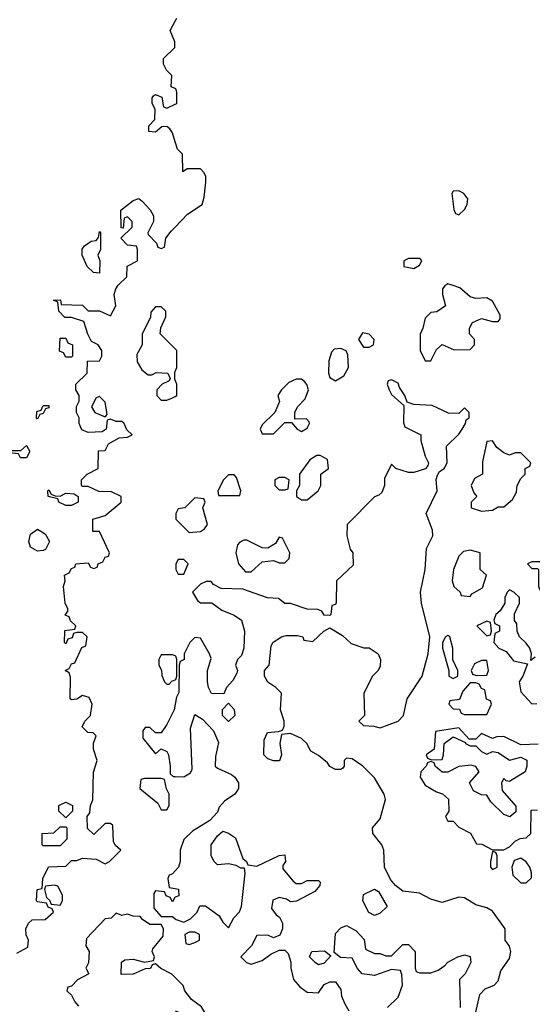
# Model space of a CAD drawing. Header units: inches. Extents: x 2601682 to 2755810, y 449311 to 584050.
# Tile 385 of 505: x 2719446 to 2721271, y 505421 to 508929. Entities that reach past the tile are written whole.
import ezdxf

# ---------------------------------------------------------------- set-up
doc = ezdxf.new("R2010")
doc.units = ezdxf.units.IN
doc.header["$MEASUREMENT"] = 0
doc.layers.add('C7510', color=7, linetype='Continuous')
doc.layers.add('C7520', color=7, linetype='Continuous')

msp = doc.modelspace()

# ---------------------------------------------------------------- linework, layer by layer
at = {"layer": 'C7510', "color": 2, "elevation": 2}
for points in [[(2720000, 508683), (2719986, 508690), (2719988, 508730), (2719969.1, 508749.1), (2719958, 508770), (2719958, 508790), (2719998, 508830), (2719998, 508850), (2719982, 508890), (2720000, 508923.8)], [(2720000, 508493.8), (2719990, 508526), (2719980.4, 508540.4), (2719970, 508548), (2719952.7, 508547.3), (2719930, 508528), (2719906, 508530), (2719906, 508550), (2719927.3, 508572.7), (2719928, 508610), (2719918, 508630), (2719918, 508650), (2719923.1, 508656.9), (2719930, 508662), (2719952.7, 508652.7), (2719958, 508618), (2719970, 508614), (2720000, 508627.3)], [(2719436.4, 505603.6), (2719474.6, 505625.4), (2719478, 505650), (2719468.9, 505668.9), (2719468, 505690), (2719478, 505710), (2719490, 505722), (2719536.4, 505723.6), (2719566, 505750), (2719562, 505762), (2719547.3, 505767.3), (2719542, 505782), (2719510, 505786), (2719506, 505790), (2719508.7, 505830), (2719526, 505834), (2719528, 505870), (2719548.9, 505911.1), (2719610, 505914), (2719630, 505934), (2719650, 505934), (2719670, 505942), (2719718, 505938), (2719750, 505922), (2719766, 505930), (2719806, 505970), (2719787.3, 505987.3), (2719780.4, 506000.4), (2719778, 506058), (2719770, 506066), (2719750, 506066), (2719710, 506026), (2719688, 506048), (2719686, 506090), (2719696.4, 506103.6), (2719698, 506130), (2719706, 506150), (2719708.4, 506248.4), (2719722, 506290), (2719708.7, 506330), (2719708.9, 506351.1), (2719718, 506378), (2719708, 506388), (2719689.1, 506389.1), (2719668, 506410), (2719678, 506430), (2719698, 506450), (2719704, 506490), (2719694, 506514), (2719670, 506522), (2719650, 506508), (2719630, 506506), (2719626, 506510), (2719627.3, 506587.3), (2719622, 506602), (2719608, 506610), (2719622, 506618), (2719630, 506634), (2719642, 506638), (2719667.3, 506692.7), (2719682, 506698), (2719686, 506730), (2719670, 506746), (2719650, 506746), (2719638, 506742), (2719632.7, 506727.3), (2719618, 506722), (2719610, 506706), (2719606, 506710), (2719607.3, 506752.7), (2719642, 506758), (2719646, 506770), (2719627.3, 506787.3), (2719622, 506802), (2719608, 506808), (2719618, 506822), (2719618, 506830), (2719608, 506850), (2719602, 506910), (2719608, 506930), (2719606, 506950), (2719622, 506958), (2719630, 506974), (2719642, 506978), (2719646, 506990), (2719690, 506994), (2719698, 506978), (2719710, 506974), (2719722, 506978), (2719726, 506990), (2719742, 506998), (2719750, 507014), (2719762, 507018), (2719766, 507030), (2719730, 507106), (2719706, 507106), (2719706, 507150), (2719750, 507162), (2719808, 507210), (2719808, 507230), (2719772.7, 507247.3), (2719728, 507248), (2719690, 507266), (2719670, 507266), (2719666, 507270), (2719666, 507290), (2719686, 507310), (2719726, 507330), (2719727.3, 507392.7), (2719750, 507394), (2719762, 507418), (2719800.4, 507439.6), (2719830, 507442), (2719846, 507450), (2719827.3, 507467.3), (2719818, 507490), (2719810, 507498), (2719790, 507498), (2719770, 507506), (2719758, 507502), (2719754, 507470), (2719739.6, 507460.4), (2719690, 507458), (2719667.3, 507467.3), (2719658, 507490), (2719658, 507510), (2719648, 507530), (2719648.9, 507551.1), (2719658, 507570), (2719658, 507590), (2719646, 507610), (2719646, 507630), (2719686, 507670), (2719687.3, 507712.7), (2719730, 507714), (2719738, 507730), (2719738, 507750), (2719726, 507770), (2719702, 507782), (2719688.4, 507808.4), (2719674, 507854), (2719630, 507868), (2719607.3, 507867.3), (2719586, 507890), (2719582, 507922), (2719566, 507930), (2719590.9, 507930.9), (2719594, 507914), (2719670, 507911.3), (2719690, 507892), (2719730, 507892), (2719770, 507874), (2719788, 507910), (2719782, 507950), (2719788, 507970), (2719796.4, 507983.6), (2719827.3, 508012.7), (2719828.7, 508051.3), (2719866, 508070), (2719866, 508110), (2719862, 508122), (2719830, 508126), (2719806, 508150), (2719846, 508190), (2719846, 508210), (2719830, 508226), (2719818, 508222), (2719814, 508186), (2719807.3, 508187.3), (2719806, 508250), (2719850, 508284.7), (2719870, 508291.3), (2719882, 508282), (2719910.9, 508250.9), (2719922, 508230), (2719922, 508210), (2719902, 508170), (2719903.6, 508163.6), (2719932.7, 508132.7), (2719938, 508118), (2719950, 508114), (2719962, 508118), (2719966, 508150), (2719985.2, 508174.8), (2720000, 508190.2)], [(2720000, 507756), (2719946, 507810), (2719948.4, 507831.6), (2719966, 507870), (2719966, 507890), (2719950, 507906), (2719930, 507906), (2719912.7, 507887.3), (2719911.6, 507868.4), (2719882, 507810), (2719882, 507770), (2719863.6, 507736.4), (2719864.7, 507710), (2719881, 507681), (2719903.6, 507663.6), (2719916.4, 507663.6), (2719931.6, 507671.6), (2719974, 507670), (2719982, 507650), (2719978, 507642), (2719954, 507630), (2719934, 507610), (2719934, 507590), (2719950, 507574), (2719970, 507574), (2719990, 507582), (2720000, 507587)], [(2720000, 507645), (2719998, 507650), (2719998, 507670), (2720000, 507675)], [(2720000, 506662.7), (2719990, 506666), (2719950, 506666), (2719942, 506650), (2719942, 506630), (2719951.6, 506611.6), (2719952.7, 506592.7), (2719962, 506570), (2719970, 506562), (2719978, 506562), (2719987.3, 506572.7), (2720000, 506577.3)], [(2720000, 506490.9), (2719996, 506470), (2719970, 506418), (2719950, 506388), (2719930, 506388), (2719910, 506408), (2719892.7, 506407.3), (2719884.7, 506395.3), (2719884.7, 506370), (2719930, 506314), (2719950, 506332), (2719970, 506322), (2719976, 506310), (2719982, 506270), (2719982, 506242), (2719992.7, 506232.7), (2720000, 506232.4)], [(2720000, 505896.9), (2719990, 505886), (2719978, 505882), (2719974, 505870), (2719978, 505838), (2720000, 505833.4)], [(2720000, 505802.7), (2719998, 505802), (2719990, 505786), (2719982, 505802), (2719967.3, 505807.3), (2719962, 505822), (2719930, 505826), (2719923.6, 505816.4), (2719923.6, 505763.6), (2719950, 505734), (2719990, 505734), (2720000, 505726.4)], [(2720000, 505516.8), (2719988.4, 505528.4), (2719948.4, 505548.4), (2719930, 505566), (2719918, 505562), (2719911.6, 505548.4), (2719892.7, 505547.3), (2719850, 505528.7), (2719807.3, 505527.3), (2719808.7, 505571.3), (2719820.4, 505579.6), (2719850, 505582), (2719890, 505572), (2719922, 505578), (2719926, 505590), (2719918, 505610), (2719920.4, 505619.6), (2719956.4, 505663.6), (2719958, 505690), (2719950, 505706), (2719910, 505706), (2719883.1, 505723.1), (2719874.6, 505734.6), (2719850, 505735.3), (2719830, 505742), (2719810, 505738), (2719790, 505746), (2719771.6, 505728.4), (2719750, 505726), (2719683.6, 505656.4), (2719682, 505630), (2719694, 505610), (2719691.1, 505568.9), (2719682, 505550), (2719692, 505530), (2719651.6, 505508.4), (2719630, 505486), (2719618, 505482), (2719614, 505470), (2719630, 505454), (2719642, 505430), (2719655.3, 505415.3)]]:
    msp.add_lwpolyline(points, dxfattribs=at)
for points in [[(2719730, 508026), (2719708.4, 508028.4), (2719686, 508050), (2719668.7, 508090), (2719668.9, 508111.1), (2719676.4, 508123.6), (2719700.4, 508139.6), (2719718, 508142), (2719727.3, 508152.7), (2719730, 508174), (2719734, 508170), (2719734, 508110), (2719724.7, 508090), (2719732, 508070)], [(2719610, 507726), (2719602, 507742), (2719588.4, 507748.4), (2719590, 507794), (2719610, 507794), (2719618, 507778), (2719634, 507770), (2719634, 507730), (2719630, 507726)], [(2719730, 507586), (2719718, 507582), (2719702, 507550), (2719714, 507530), (2719750, 507514), (2719758, 507522), (2719750, 507566)], [(2719510, 507506), (2719506, 507510), (2719507.3, 507532.7), (2719522, 507538), (2719530, 507554), (2719550, 507554), (2719550, 507546), (2719538, 507542), (2719530, 507526), (2719518, 507522)], [(2719470, 507368), (2719448.4, 507368.4), (2719442, 507382), (2719410, 507386), (2719406, 507390), (2719410, 507394), (2719450, 507394), (2719470, 507412), (2719482, 507390)], [(2719590, 507232), (2719610, 507242), (2719639.6, 507239.6), (2719654, 507230), (2719654, 507210), (2719650, 507208), (2719630, 507198), (2719610, 507198), (2719586, 507210), (2719582, 507222), (2719548, 507230), (2719546, 507250), (2719550, 507254), (2719558, 507238), (2719572.7, 507232.7)], [(2719510, 507035.3), (2719484, 507050), (2719479, 507070), (2719484, 507096), (2719510, 507114), (2719536.9, 507096.9), (2719552, 507070), (2719538, 507042), (2719530, 507038)], [(2719950, 506226), (2719890, 506226), (2719878, 506222), (2719874, 506190), (2719938, 506138), (2719950, 506114), (2719970, 506114), (2719978, 506130), (2719978, 506170), (2719968.4, 506188.4), (2719962, 506222)], [(2719610, 506086), (2719586, 506110), (2719586, 506130), (2719610, 506142), (2719634, 506130), (2719634, 506110)], [(2719530, 505986), (2719526, 505990), (2719526, 506030), (2719567.3, 506032.7), (2719590, 506054), (2719610, 506054), (2719614, 506050), (2719614, 506010), (2719590, 505986)], [(2719570, 505846), (2719538, 505842), (2719534, 505830), (2719542, 505802), (2719552.7, 505792.7), (2719558, 505778), (2719590, 505774), (2719598, 505790), (2719598, 505810), (2719582, 505842)]]:
    msp.add_lwpolyline(points, close=True, dxfattribs=at)
at = {"layer": 'C7520', "color": 2, "elevation": 2}
for points in [[(2720000, 508923.8), (2720005.6, 508934.4)], [(2720000, 508627.3), (2720006, 508630), (2720006, 508670), (2720002, 508682), (2720000, 508683)], [(2720000, 508190.2), (2720044, 508236), (2720095.3, 508270), (2720103.1, 508296.9), (2720108.7, 508350), (2720108.7, 508370), (2720103.1, 508383.1), (2720090, 508398), (2720042, 508398), (2720027.3, 508387.3), (2720026, 508450), (2720008, 508468), (2720000, 508493.8)], [(2720000, 507675), (2720006, 507690), (2720006, 507750), (2720000, 507756)], [(2721070, 505394), (2721084, 505456), (2721103.7, 505476.3), (2721135.3, 505490), (2721150, 505504.7), (2721159.3, 505540.7), (2721190, 505584.7), (2721195.1, 505610), (2721190, 505628), (2721175.3, 505650), (2721175.3, 505690), (2721130, 505753.2), (2721110, 505765.2), (2721070, 505776), (2721030, 505800.9), (2721010, 505802.7), (2720950, 505784), (2720910, 505796), (2720870, 505817.2), (2720810, 505824), (2720784.1, 505844.1), (2720766.3, 505866.3), (2720745.2, 505910), (2720742.7, 505970), (2720736, 505990), (2720704, 506030), (2720702, 506050), (2720730, 506082), (2720749, 506151), (2720743.7, 506170), (2720710, 506228.7), (2720668, 506270), (2720630, 506295.3), (2720610, 506298), (2720602, 506290), (2720602, 506270), (2720596.9, 506263.1), (2720590, 506258), (2720570, 506258), (2720550, 506268.7), (2720542, 506282), (2720510, 506308), (2720483.1, 506323.1), (2720468, 506350), (2720450, 506368), (2720410, 506386), (2720378, 506382), (2720372, 506350), (2720378, 506310), (2720371, 506289), (2720350, 506289), (2720330, 506295.3), (2720315.3, 506310), (2720316.4, 506363.6), (2720328, 506390), (2720367.3, 506392.7), (2720382, 506398), (2720387.3, 506412.7), (2720388, 506430), (2720375.3, 506470), (2720378, 506530), (2720358, 506550), (2720329.3, 506569.3), (2720318, 506590), (2720318, 506610), (2720334, 506630), (2720341.2, 506698.8), (2720348.9, 506711.1), (2720378, 506730), (2720395.3, 506735.3), (2720435.3, 506735.3), (2720454, 506730), (2720458, 506718), (2720490, 506714), (2720528.9, 506751.1), (2720550, 506762), (2720595.3, 506735.3), (2720626.4, 506706.4), (2720671.6, 506691.6), (2720690, 506691.3), (2720722, 506670), (2720731.3, 506650), (2720730, 506626), (2720722, 506610), (2720702, 506590), (2720672, 506530), (2720674, 506450), (2720654, 506430), (2720670, 506414), (2720707.3, 506412.7), (2720730, 506406), (2720794, 506430), (2720812.7, 506450), (2720825.2, 506510), (2720879, 506590), (2720900.9, 506670), (2720907, 506730), (2720877.2, 506850), (2720872.7, 506890), (2720889.3, 506970), (2720895.1, 507044.9), (2720917.2, 507090), (2720916, 507110), (2720894, 507170), (2720932.7, 507250), (2720928.7, 507291.3), (2720933.2, 507306.8), (2720941.2, 507318.8), (2720958, 507330), (2720968, 507350), (2720966, 507410), (2721010, 507452), (2721022, 507470), (2721034, 507490), (2721036.4, 507503.6), (2721046, 507510), (2721046, 507530), (2721030, 507546), (2721010, 507526), (2720972.7, 507527.3), (2720914.6, 507554.6), (2720850, 507558), (2720826, 507566), (2720818, 507590), (2720798, 507618), (2720793.6, 507633.6), (2720770, 507646), (2720758, 507642), (2720754, 507630), (2720762, 507610), (2720770, 507594), (2720814, 507554), (2720812.7, 507492.7), (2720818, 507478), (2720874, 507450), (2720874, 507430), (2720890, 507374), (2720902, 507350), (2720899.6, 507340.4), (2720891.6, 507328.4), (2720850, 507315.3), (2720830, 507315.3), (2720786, 507330), (2720770, 507346), (2720745.4, 507294.6), (2720744.7, 507270), (2720735.3, 507244.7), (2720725.4, 507234.6), (2720710, 507228.7), (2720612, 507130), (2720611.3, 507090), (2720622.8, 507042.8), (2720632, 507030), (2720634, 506986), (2720574, 506930), (2720572.7, 506852.7), (2720570, 506846), (2720558, 506842), (2720554, 506810), (2720550, 506806), (2720530, 506808), (2720522, 506822), (2720507.3, 506827.3), (2720470, 506828.7), (2720410, 506848.7), (2720390, 506848.7), (2720367.3, 506867.3), (2720328.9, 506868.9), (2720240.4, 506900.4), (2720163.1, 506903.1), (2720136.4, 506916.4), (2720127.3, 506927.3), (2720110, 506928), (2720090, 506918), (2720062, 506890), (2720079.6, 506859.6), (2720090, 506852), (2720130, 506852), (2720165.5, 506825.5), (2720210, 506807.7), (2720236, 506790), (2720246, 506750), (2720244.7, 506690), (2720236, 506664), (2720222, 506650), (2720214, 506630), (2720222, 506610), (2720219.6, 506600.4), (2720205.4, 506574.6), (2720182, 506550), (2720172.7, 506527.3), (2720128.9, 506528.9), (2720118, 506550), (2720115.3, 506570), (2720115.3, 506610), (2720127.3, 506652.7), (2720122, 506670), (2720090, 506726), (2720070, 506728), (2720052, 506710), (2720032, 506670), (2720032, 506650), (2720018, 506642), (2720014, 506630), (2720012.7, 506532.7), (2720004.7, 506515.3), (2720000, 506490.9)], [(2720000, 507587), (2720006, 507590), (2720006, 507630), (2720000, 507645)], [(2721282, 506658), (2721266, 506646), (2721268, 506670), (2721262, 506690), (2721250, 506708), (2721226, 506730), (2721218, 506750), (2721216.4, 506776.4), (2721208, 506788), (2721208, 506812), (2721226, 506850), (2721226, 506870), (2721206, 506890), (2721190, 506898), (2721182, 506890), (2721174, 506870), (2721174, 506850), (2721156.9, 506823.1), (2721142, 506810), (2721134, 506790), (2721138, 506778), (2721154, 506770), (2721154, 506750), (2721138, 506742), (2721134, 506710), (2721152, 506690), (2721178, 506678), (2721204.5, 506644.5), (2721254, 506634), (2721238, 506590), (2721224.7, 506570), (2721230, 506534), (2721270, 506492), (2721287.3, 506492.7)], [(2720000, 506577.3), (2720002, 506578), (2720006, 506590), (2720006, 506650), (2720002, 506662), (2720000, 506662.7)], [(2720000, 506232.4), (2720030, 506231.3), (2720054.6, 506245.4), (2720060.4, 506259.6), (2720054.6, 506405.4), (2720070, 506454), (2720096.9, 506436.9), (2720136, 506396), (2720154.4, 506354.4), (2720143.6, 506303.6), (2720142, 506270), (2720150, 506262), (2720199.8, 506239.8), (2720212, 506230), (2720224.7, 506210), (2720224.7, 506190), (2720219.8, 506180.2), (2720212, 506170), (2720175.3, 506144.7), (2720156.9, 506123.1), (2720150, 506106), (2720123.6, 506076.4), (2720062, 506038), (2720031.1, 506008.9), (2720018, 505970), (2720018, 505930), (2720012, 505910), (2720000, 505896.9)], [(2721292, 506348), (2721230, 506346), (2721170, 506375.3), (2721145.4, 506374.6), (2721130, 506368), (2721090, 506386), (2721070, 506366), (2721046, 506366), (2721010, 506406), (2720926.4, 506393.6), (2720922, 506330), (2720894, 506310), (2720898, 506298), (2720912.7, 506292.7), (2720950, 506294), (2720955.3, 506310), (2720958, 506350), (2720990, 506374), (2721034, 506354), (2721034, 506350), (2721050, 506342), (2721070, 506342), (2721090, 506322), (2721110, 506312), (2721130, 506322), (2721150, 506318), (2721190, 506291), (2721230, 506302), (2721251.6, 506291.6), (2721252, 506270), (2721246, 506250), (2721190, 506215.3), (2721178, 506218), (2721170, 506226), (2721162, 506210), (2721163.6, 506183.6), (2721212.7, 506127.3), (2721212.7, 506107.3), (2721191.3, 506088.7), (2721170, 506098), (2721123.1, 506143.1), (2721110, 506166), (2721090, 506168), (2721062, 506182), (2721048, 506210), (2721082, 506250), (2721070, 506268), (2721053.2, 506273.2), (2721010, 506268.7), (2720970, 506248.7), (2720950, 506248.7), (2720926, 506270), (2720922, 506282), (2720910, 506286), (2720898, 506282), (2720894, 506270), (2720874, 506250), (2720872, 506230), (2720890, 506202), (2720930, 506178), (2720951.6, 506171.6), (2720972.7, 506152.7), (2720974, 506110), (2720962, 506090), (2720970, 506074), (2720990, 506074), (2721010, 506052), (2721051.1, 506031.1), (2721072.7, 505992.7), (2721091.6, 505991.6), (2721130, 505972), (2721170, 505972), (2721190, 505982), (2721210, 506002), (2721228.4, 506011.6), (2721250, 506014), (2721266, 506030), (2721267.3, 506112.7), (2721290, 506114)], [(2720000, 505726.4), (2720003.6, 505723.6), (2720030, 505714), (2720054.6, 505725.4), (2720078, 505750), (2720087.3, 505772.7), (2720107.3, 505772.7), (2720156.9, 505736.9), (2720170, 505714), (2720190, 505694), (2720208, 505730), (2720228.9, 505751.1), (2720235.3, 505770), (2720248.4, 505888.4), (2720246, 505906), (2720234, 505906), (2720216.4, 505916.4), (2720190, 505922), (2720150, 505918), (2720138, 505930), (2720128, 505950), (2720128, 505990), (2720150, 506022), (2720170, 506038), (2720190, 506031.3), (2720214.8, 506014.8), (2720241, 505941), (2720254, 505930), (2720258, 505918), (2720290, 505914), (2720370, 505952), (2720390, 505954), (2720392, 505930), (2720383.6, 505916.4), (2720383.6, 505903.6), (2720419.6, 505859.6), (2720430, 505852), (2720450, 505852), (2720470, 505862), (2720510, 505862), (2720516, 505856), (2720515.3, 505844.7), (2720496.9, 505823.1), (2720431.6, 505788.4), (2720410, 505786), (2720396.4, 505796.4), (2720370, 505802), (2720347.1, 505792.9), (2720342.8, 505762.8), (2720359.6, 505739.6), (2720371.3, 505731.3), (2720382, 505710), (2720382, 505690), (2720372.7, 505667.3), (2720350, 505658), (2720330, 505668), (2720290, 505666), (2720272, 505630), (2720234, 505590), (2720254, 505570), (2720270, 505564.7), (2720310, 505578), (2720340.2, 505599.8), (2720370, 505614), (2720390, 505614), (2720402, 505602), (2720411.3, 505571.3), (2720411.3, 505550), (2720421, 505510), (2720443.5, 505483.5), (2720470, 505464.7), (2720510, 505462), (2720530, 505492), (2720550, 505502), (2720570, 505502), (2720590, 505474), (2720592, 505450), (2720603.6, 505423.6), (2720618, 505398)], [(2720000, 505833.4), (2720011.1, 505831.1), (2720012.7, 505807.3), (2720000, 505802.7)], [(2720755.3, 505410), (2720793.2, 505446.8), (2720808.7, 505490), (2720807.3, 505527.3), (2720802, 505542), (2720770, 505546), (2720710, 505524), (2720666, 505530), (2720648.4, 505548.4), (2720630, 505586), (2720588.4, 505588.4), (2720566, 505606), (2720570, 505674), (2720590, 505694), (2720610, 505702), (2720643.6, 505683.6), (2720672.7, 505652.7), (2720678, 505618), (2720710, 505602), (2720730, 505602), (2720750, 505594), (2720770, 505594), (2720810, 505634), (2720830, 505634), (2720854, 505610), (2720854, 505550), (2720858, 505538), (2720870, 505534), (2720910, 505534), (2720936.4, 505543.6), (2720960.4, 505559.6), (2720970, 505572), (2721006, 505590), (2721030, 505598), (2721050, 505592), (2721052, 505570), (2721032, 505530), (2721012, 505510), (2721014, 505410)], [(2720000, 505398.4), (2720110, 505354), (2720122, 505358), (2720126, 505370), (2720115.3, 505375.3), (2720092.9, 505412.9), (2720058, 505438), (2720034, 505470), (2720028.4, 505488.4), (2720000, 505516.8)]]:
    msp.add_lwpolyline(points, dxfattribs=at)
for points in [[(2721010, 508319), (2720990, 508318), (2720984.7, 508310), (2720992, 508252), (2720998, 508238), (2721010, 508234), (2721030, 508252), (2721039, 508270), (2721042, 508290), (2721028, 508310)], [(2720870, 508078), (2720830, 508078), (2720814, 508070), (2720814, 508050), (2720850, 508042), (2720870, 508054), (2720878, 508070), (2720874.6, 508074.6)], [(2720970, 507988), (2720959.6, 507980.4), (2720952, 507970), (2720952, 507950), (2720962, 507910), (2720931.6, 507888.4), (2720910, 507886), (2720890, 507866), (2720882, 507830), (2720871.6, 507808.4), (2720872, 507750), (2720890, 507714), (2720910, 507714), (2720930, 507754), (2720950, 507772), (2720992.7, 507752.7), (2721050, 507754), (2721066, 507770), (2721066, 507790), (2721048, 507810), (2721048, 507830), (2721058, 507850), (2721090, 507864.7), (2721130, 507854), (2721150, 507854), (2721156.4, 507863.6), (2721156.4, 507876.4), (2721130, 507926), (2721110, 507938), (2721070, 507935.3), (2721050, 507942), (2721013.6, 507973.6), (2720990, 507982)], [(2720667.1, 507812.9), (2720652, 507790), (2720670, 507762), (2720690, 507762), (2720706, 507770), (2720708, 507790), (2720690, 507808)], [(2720590, 507758), (2720565.4, 507754.6), (2720556, 507744), (2720546.4, 507713.6), (2720546, 507670), (2720550, 507654), (2720570, 507642), (2720600.2, 507659.8), (2720617.2, 507690), (2720614.6, 507734.6), (2720608.7, 507748.7)], [(2720450, 507648.7), (2720430, 507648.7), (2720404, 507636), (2720378, 507610), (2720364.7, 507590), (2720371.3, 507568.7), (2720354, 507530), (2720310, 507486), (2720302, 507470), (2720310, 507454), (2720350, 507454), (2720390, 507494), (2720414, 507494), (2720434, 507470), (2720450, 507462), (2720470, 507474), (2720478, 507490), (2720476.4, 507496.4), (2720467.3, 507507.3), (2720426, 507506), (2720426, 507530), (2720435.3, 507550), (2720462, 507578), (2720474, 507610), (2720469.1, 507629.1), (2720460.2, 507640.2)], [(2721130, 507428), (2721110, 507426), (2721094, 507354), (2721094, 507310), (2721066, 507294), (2721054, 507270), (2721063.6, 507243.6), (2721074, 507230), (2721054, 507210), (2721054, 507190), (2721090, 507178), (2721130, 507182), (2721150, 507194), (2721170, 507194), (2721200.4, 507219.6), (2721214.6, 507245.4), (2721218, 507270), (2721230, 507294), (2721246, 507310), (2721246, 507330), (2721262, 507338), (2721266, 507350), (2721230, 507386), (2721210, 507386), (2721190, 507378), (2721170, 507386), (2721145.2, 507405.2)], [(2720516.4, 507376.4), (2720503.6, 507376.4), (2720479.6, 507360.4), (2720442, 507310), (2720442, 507270), (2720432, 507250), (2720432, 507230), (2720450, 507218), (2720470, 507218), (2720508.7, 507250), (2720518, 507270), (2720518, 507310), (2720546, 507330), (2720542, 507362)], [(2720210, 507308), (2720190, 507308), (2720172, 507290), (2720152, 507250), (2720154, 507234), (2720230, 507234), (2720234, 507250), (2720218, 507298)], [(2720390, 507298), (2720370, 507298), (2720354, 507290), (2720354, 507270), (2720370, 507254), (2720390, 507254), (2720402, 507258), (2720406, 507290)], [(2720070, 507226), (2720034, 507190), (2720010, 507186), (2720002, 507170), (2720002, 507150), (2720050, 507102), (2720090, 507106), (2720104.7, 507115.3), (2720115.3, 507130), (2720098, 507190), (2720106, 507210), (2720102, 507222)], [(2720370, 507086), (2720356.9, 507063.1), (2720330, 507046), (2720310, 507048), (2720254.6, 507074.6), (2720244.7, 507075.3), (2720230, 507068), (2720222, 507058), (2720216, 507030), (2720224.7, 506990), (2720250, 506962), (2720270, 506962), (2720310, 506998), (2720350, 507002), (2720370, 506994), (2720390, 506994), (2720406, 507010), (2720408, 507030), (2720382, 507082)], [(2720030, 507006), (2720010, 507006), (2720002, 506990), (2720002, 506970), (2720010, 506954), (2720030, 506954), (2720046, 506990)], [(2721050, 507039), (2721026, 507034), (2721010, 507018), (2720991, 506970), (2720986, 506930), (2720992, 506910), (2721014, 506890), (2721018, 506878), (2721050, 506874), (2721056.4, 506883.6), (2721094.6, 506905.4), (2721108, 506950), (2721086, 506970), (2721086, 507030)], [(2721330, 506998), (2721270, 506998), (2721254, 506990), (2721270, 506974), (2721290, 506974), (2721294, 506970), (2721294, 506910), (2721298, 506898), (2721330, 506894), (2721350, 506902), (2721366, 506910), (2721386, 506930), (2721382, 506942), (2721367.3, 506947.3), (2721347.3, 506967.3), (2721334.6, 506994.6)], [(2721110, 506786), (2721074, 506770), (2721110, 506734), (2721122, 506738), (2721126, 506750), (2721122, 506782)], [(2720970, 506735.3), (2720962, 506730), (2720952, 506710), (2720951.3, 506690), (2720974, 506610), (2720974, 506590), (2720990, 506582), (2721006, 506590), (2721006, 506610), (2720988, 506648), (2720988.7, 506690), (2720978, 506730)], [(2721110, 506646), (2721090, 506646), (2721065.4, 506634.6), (2721054, 506610), (2721058, 506598), (2721072.7, 506592.7), (2721110, 506594), (2721115.3, 506610)], [(2721070, 506566), (2721050, 506566), (2721023.6, 506536.4), (2721012.7, 506507.3), (2720978, 506502), (2720974, 506490), (2720990, 506474), (2721012.7, 506472.7), (2721018, 506458), (2721030, 506454), (2721110, 506454), (2721126, 506490), (2721122, 506502), (2721108.4, 506508.4), (2721102, 506542), (2721090, 506546), (2721082, 506562)], [(2720190, 506428.7), (2720168, 506450), (2720168.4, 506471.6), (2720190, 506494), (2720210, 506472), (2720212, 506450)], [(2721130, 505966), (2721122, 505930), (2721122, 505910), (2721130, 505902), (2721146, 505910), (2721146, 505950), (2721142, 505962)], [(2721230, 505942), (2721206.4, 505933.6), (2721198, 505910), (2721202, 505882), (2721230, 505854), (2721250, 505854), (2721268, 505872), (2721268.7, 505890), (2721262, 505910), (2721249, 505929)], [(2720710, 505738), (2720688.9, 505748.9), (2720668, 505790), (2720670, 505812), (2720710, 505832), (2720723.6, 505823.6), (2720754, 505770), (2720730, 505746)], [(2720070, 505678), (2720050, 505678), (2720034, 505670), (2720038, 505638), (2720050, 505634), (2720070, 505642), (2720086, 505650), (2720086, 505670)], [(2720510, 505562), (2720498, 505570), (2720478, 505590), (2720486, 505610), (2720532, 505612), (2720554, 505594), (2720530, 505568)]]:
    msp.add_lwpolyline(points, close=True, dxfattribs=at)

doc.saveas('drawing.dxf')
